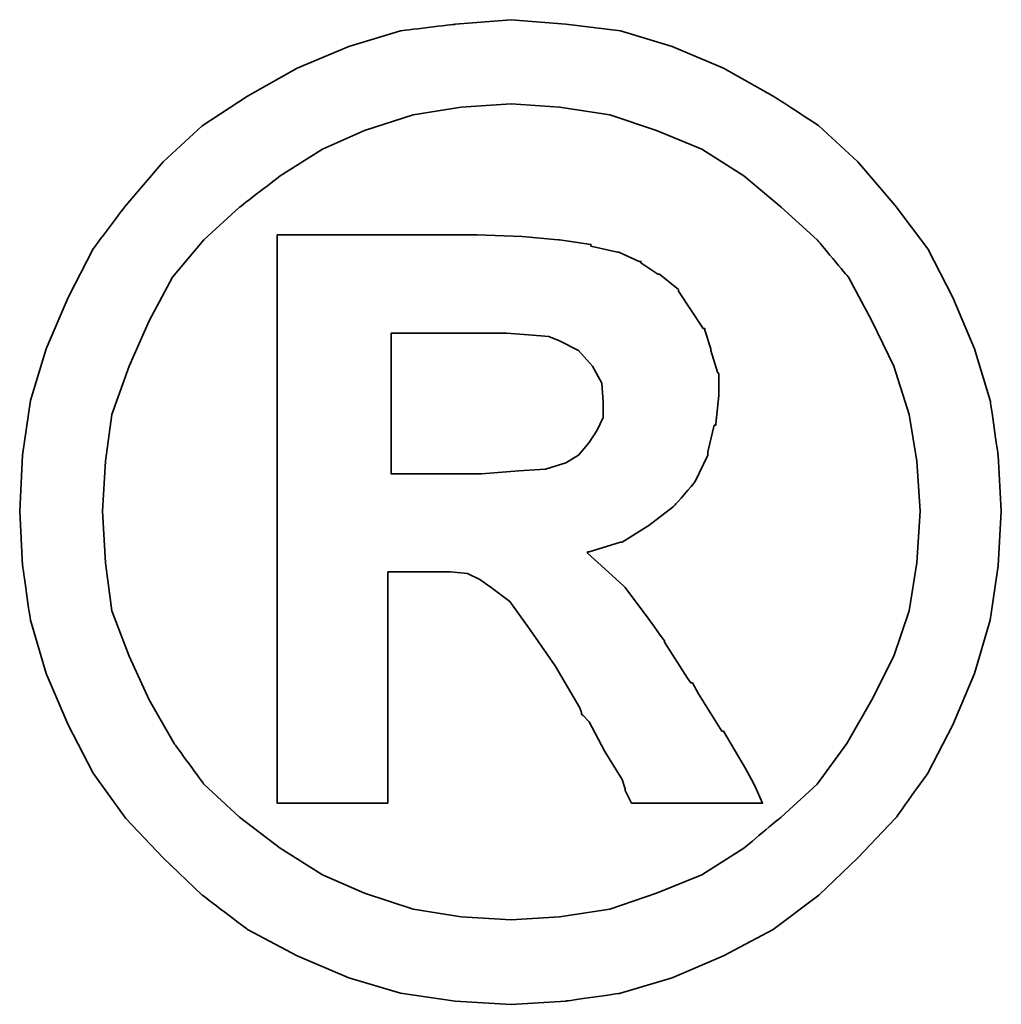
# Model space of a CAD drawing. Header units: millimetres. Extents: x 2891 to 6329, y -1599 to 860.
# Tile 615 of 620: x 5512.25 to 5513.93, y 103.03 to 104.71. Entities that reach past the tile are written whole.
import ezdxf

# ---------------------------------------------------------------- set-up
doc = ezdxf.new("R2010")
doc.units = ezdxf.units.MM
doc.layers.add('DIM', color=4, linetype='CONTINUOUS')
doc.layers.add('layer 1', color=7, linetype='CONTINUOUS')

# ---------------------------------------------------------------- blocks, each defined once
blk = doc.blocks.new('TBI MOTION logo(完整正式版)')
at = {"layer": 'layer 1', "color": 22, "lineweight": 35}
for points, knots in [([(81.20634, 4.98624), (81.20634, 4.98624), (81.18649, 5.32862), (81.18649, 5.32862), (81.18649, 5.32862), (81.18649, 5.32862), (81.13886, 5.66206), (81.13886, 5.66206), (81.13886, 5.66206), (81.13886, 5.66206), (81.04359, 5.97764), (81.04359, 5.97764), (81.04359, 5.97764), (81.04359, 5.97764), (80.91061, 6.29124), (80.91061, 6.29124), (80.91061, 6.29124), (80.91061, 6.29124), (80.75778, 6.58697), (80.75778, 6.58697), (80.75778, 6.58697), (80.75778, 6.58697), (80.5593, 6.85294), (80.5593, 6.85294), (80.5593, 6.85294), (80.5593, 6.85294), (80.33105, 7.1189), (80.33105, 7.1189), (80.33105, 7.1189), (80.33105, 7.1189), (80.09287, 7.33921), (80.09287, 7.33921), (80.09287, 7.33921), (80.09287, 7.33921), (79.815, 7.51982), (79.815, 7.51982), (79.815, 7.51982), (79.815, 7.51982), (79.51133, 7.69051), (79.51133, 7.69051), (79.51133, 7.69051), (79.51133, 7.69051), (79.19773, 7.8235), (79.19773, 7.8235), (79.19773, 7.8235), (79.19773, 7.8235), (78.88215, 7.91877), (78.88215, 7.91877), (78.88215, 7.91877), (78.88215, 7.91877), (78.54871, 7.95846), (78.54871, 7.95846), (78.54871, 7.95846), (78.54871, 7.95846), (78.21526, 7.98625), (78.21526, 7.98625), (78.21526, 7.98625), (78.21526, 7.98625), (77.87388, 7.95846), (77.87388, 7.95846), (77.87388, 7.95846), (77.87388, 7.95846), (77.54044, 7.91877), (77.54044, 7.91877), (77.54044, 7.91877), (77.54044, 7.91877), (77.22485, 7.8235), (77.22485, 7.8235), (77.22485, 7.8235), (77.22485, 7.8235), (76.91027, 7.69051), (76.91027, 7.69051), (76.91027, 7.69051), (76.91027, 7.69051), (76.6056, 7.51982), (76.6056, 7.51982), (76.6056, 7.51982), (76.6056, 7.51982), (76.32972, 7.33921), (76.32972, 7.33921), (76.32972, 7.33921), (76.32972, 7.33921), (76.09154, 7.1189), (76.09154, 7.1189), (76.09154, 7.1189), (76.09154, 7.1189), (75.86329, 6.85294), (75.86329, 6.85294), (75.86329, 6.85294), (75.86329, 6.85294), (75.66382, 6.58697), (75.66382, 6.58697), (75.66382, 6.58697), (75.66382, 6.58697), (75.51099, 6.29124), (75.51099, 6.29124), (75.51099, 6.29124), (75.51099, 6.29124), (75.37702, 5.97764), (75.37702, 5.97764), (75.37702, 5.97764), (75.37702, 5.97764), (75.28175, 5.66206), (75.28175, 5.66206), (75.28175, 5.66206), (75.28175, 5.66206), (75.23411, 5.32862), (75.23411, 5.32862), (75.23411, 5.32862), (75.23411, 5.32862), (75.21625, 4.98624), (75.21625, 4.98624), (75.21625, 4.98624), (75.21625, 4.98624), (75.23411, 4.6528), (75.23411, 4.6528), (75.23411, 4.6528), (75.23411, 4.6528), (75.28175, 4.32035), (75.28175, 4.32035), (75.28175, 4.32035), (75.28175, 4.32035), (75.37702, 3.99583), (75.37702, 3.99583), (75.37702, 3.99583), (75.37702, 3.99583), (75.51099, 3.68224), (75.51099, 3.68224), (75.51099, 3.68224), (75.51099, 3.68224), (75.66382, 3.38749), (75.66382, 3.38749), (75.66382, 3.38749), (75.66382, 3.38749), (75.86329, 3.10963), (75.86329, 3.10963), (75.86329, 3.10963), (75.86329, 3.10963), (76.09154, 2.87145), (76.09154, 2.87145), (76.09154, 2.87145), (76.09154, 2.87145), (76.32972, 2.6432), (76.32972, 2.6432), (76.32972, 2.6432), (76.32972, 2.6432), (76.6056, 2.43381), (76.6056, 2.43381), (76.6056, 2.43381), (76.6056, 2.43381), (76.91027, 2.27205), (76.91027, 2.27205), (76.91027, 2.27205), (76.91027, 2.27205), (77.22485, 2.13906), (77.22485, 2.13906), (77.22485, 2.13906), (77.22485, 2.13906), (77.54044, 2.0438), (77.54044, 2.0438), (77.54044, 2.0438), (77.54044, 2.0438), (77.87388, 1.99616), (77.87388, 1.99616), (77.87388, 1.99616), (77.87388, 1.99616), (78.21526, 1.97631), (78.21526, 1.97631), (78.21526, 1.97631), (78.21526, 1.97631), (78.54871, 1.99616), (78.54871, 1.99616), (78.54871, 1.99616), (78.54871, 1.99616), (78.88215, 2.0438), (78.88215, 2.0438), (78.88215, 2.0438), (78.88215, 2.0438), (79.19773, 2.13906), (79.19773, 2.13906), (79.19773, 2.13906), (79.19773, 2.13906), (79.51133, 2.27205), (79.51133, 2.27205), (79.51133, 2.27205), (79.51133, 2.27205), (79.815, 2.43381), (79.815, 2.43381), (79.815, 2.43381), (79.815, 2.43381), (80.09287, 2.6432), (80.09287, 2.6432), (80.09287, 2.6432), (80.09287, 2.6432), (80.33105, 2.87145), (80.33105, 2.87145), (80.33105, 2.87145), (80.33105, 2.87145), (80.5593, 3.10963), (80.5593, 3.10963), (80.5593, 3.10963), (80.5593, 3.10963), (80.75778, 3.38749), (80.75778, 3.38749), (80.75778, 3.38749), (80.75778, 3.38749), (80.91061, 3.68224), (80.91061, 3.68224), (80.91061, 3.68224), (80.91061, 3.68224), (81.04359, 3.99583), (81.04359, 3.99583), (81.04359, 3.99583), (81.04359, 3.99583), (81.13886, 4.32035), (81.13886, 4.32035), (81.13886, 4.32035), (81.13886, 4.32035), (81.18649, 4.6528), (81.18649, 4.6528), (81.18649, 4.6528), (81.18649, 4.6528), (81.20634, 4.98624), (81.20634, 4.98624)], [0, 0, 0, 0, 0.0178571, 0.0178571, 0.0178571, 0.0178572, 0.0357143, 0.0357143, 0.0357143, 0.0357143, 0.0535714, 0.0535714, 0.0535714, 0.0535714, 0.0714286, 0.0714286, 0.0714286, 0.0714286, 0.0892857, 0.0892857, 0.0892857, 0.0892857, 0.1071429, 0.1071429, 0.1071429, 0.1071429, 0.125, 0.125, 0.125, 0.125, 0.1428571, 0.1428571, 0.1428571, 0.1428572, 0.1607143, 0.1607143, 0.1607143, 0.1607143, 0.1785714, 0.1785714, 0.1785714, 0.1785714, 0.1964286, 0.1964286, 0.1964286, 0.1964286, 0.2142857, 0.2142857, 0.2142857, 0.2142857, 0.2321429, 0.2321429, 0.2321429, 0.2321429, 0.25, 0.25, 0.25, 0.25, 0.2678571, 0.2678571, 0.2678571, 0.2678572, 0.2857143, 0.2857143, 0.2857143, 0.2857143, 0.3035714, 0.3035714, 0.3035714, 0.3035714, 0.3214286, 0.3214286, 0.3214286, 0.3214286, 0.3392857, 0.3392857, 0.3392857, 0.3392857, 0.3571429, 0.3571429, 0.3571429, 0.3571429, 0.375, 0.375, 0.375, 0.375, 0.3928571, 0.3928571, 0.3928571, 0.3928572, 0.4107143, 0.4107143, 0.4107143, 0.4107143, 0.4285714, 0.4285714, 0.4285714, 0.4285714, 0.4464286, 0.4464286, 0.4464286, 0.4464286, 0.4642857, 0.4642857, 0.4642857, 0.4642857, 0.4821429, 0.4821429, 0.4821429, 0.4821429, 0.5, 0.5, 0.5, 0.5, 0.5178571, 0.5178571, 0.5178571, 0.5178572, 0.5357143, 0.5357143, 0.5357143, 0.5357143, 0.5535714, 0.5535714, 0.5535714, 0.5535714, 0.5714286, 0.5714286, 0.5714286, 0.5714286, 0.5892857, 0.5892857, 0.5892857, 0.5892857, 0.6071429, 0.6071429, 0.6071429, 0.6071429, 0.625, 0.625, 0.625, 0.625, 0.6428571, 0.6428571, 0.6428571, 0.6428572, 0.6607143, 0.6607143, 0.6607143, 0.6607143, 0.6785714, 0.6785714, 0.6785714, 0.6785714, 0.6964286, 0.6964286, 0.6964286, 0.6964286, 0.7142857, 0.7142857, 0.7142857, 0.7142857, 0.7321429, 0.7321429, 0.7321429, 0.7321429, 0.75, 0.75, 0.75, 0.75, 0.7678571, 0.7678571, 0.7678571, 0.7678572, 0.7857143, 0.7857143, 0.7857143, 0.7857143, 0.8035714, 0.8035714, 0.8035714, 0.8035714, 0.8214286, 0.8214286, 0.8214286, 0.8214286, 0.8392857, 0.8392857, 0.8392857, 0.8392857, 0.8571429, 0.8571429, 0.8571429, 0.8571429, 0.875, 0.875, 0.875, 0.875, 0.8928571, 0.8928571, 0.8928571, 0.8928572, 0.9107143, 0.9107143, 0.9107143, 0.9107143, 0.9285714, 0.9285714, 0.9285714, 0.9285714, 0.9464286, 0.9464286, 0.9464286, 0.9464286, 0.9642857, 0.9642857, 0.9642857, 0.9642857, 0.9821429, 0.9821429, 0.9821429, 0.9821429, 1, 1, 1, 1]), ([(80.71014, 4.98624), (80.71014, 4.98624), (80.69129, 5.29091), (80.69129, 5.29091), (80.69129, 5.29091), (80.69129, 5.29091), (80.64464, 5.57672), (80.64464, 5.57672), (80.64464, 5.57672), (80.64464, 5.57672), (80.54937, 5.87245), (80.54937, 5.87245), (80.54937, 5.87245), (80.54937, 5.87245), (80.41639, 6.14833), (80.41639, 6.14833), (80.41639, 6.14833), (80.41639, 6.14833), (80.27349, 6.41429), (80.27349, 6.41429), (80.27349, 6.41429), (80.27349, 6.41429), (80.08295, 6.64255), (80.08295, 6.64255), (80.08295, 6.64255), (80.08295, 6.64255), (79.86264, 6.84301), (79.86264, 6.84301), (79.86264, 6.84301), (79.86264, 6.84301), (79.63439, 7.03355), (79.63439, 7.03355), (79.63439, 7.03355), (79.63439, 7.03355), (79.37835, 7.1963), (79.37835, 7.1963), (79.37835, 7.1963), (79.37835, 7.1963), (79.10246, 7.30944), (79.10246, 7.30944), (79.10246, 7.30944), (79.10246, 7.30944), (78.81665, 7.40471), (78.81665, 7.40471), (78.81665, 7.40471), (78.81665, 7.40471), (78.511, 7.45234), (78.511, 7.45234), (78.511, 7.45234), (78.511, 7.45234), (78.21526, 7.47219), (78.21526, 7.47219), (78.21526, 7.47219), (78.21526, 7.47219), (77.9106, 7.45234), (77.9106, 7.45234), (77.9106, 7.45234), (77.9106, 7.45234), (77.61685, 7.40471), (77.61685, 7.40471), (77.61685, 7.40471), (77.61685, 7.40471), (77.32012, 7.30944), (77.32012, 7.30944), (77.32012, 7.30944), (77.32012, 7.30944), (77.06309, 7.1963), (77.06309, 7.1963), (77.06309, 7.1963), (77.06309, 7.1963), (76.80606, 7.03355), (76.80606, 7.03355), (76.80606, 7.03355), (76.80606, 7.03355), (76.55797, 6.84301), (76.55797, 6.84301), (76.55797, 6.84301), (76.55797, 6.84301), (76.34063, 6.64255), (76.34063, 6.64255), (76.34063, 6.64255), (76.34063, 6.64255), (76.1491, 6.41429), (76.1491, 6.41429), (76.1491, 6.41429), (76.1491, 6.41429), (76.0062, 6.14833), (76.0062, 6.14833), (76.0062, 6.14833), (76.0062, 6.14833), (75.88314, 5.87245), (75.88314, 5.87245), (75.88314, 5.87245), (75.88314, 5.87245), (75.77794, 5.57672), (75.77794, 5.57672), (75.77794, 5.57672), (75.77794, 5.57672), (75.73924, 5.29091), (75.73924, 5.29091), (75.73924, 5.29091), (75.73924, 5.29091), (75.72039, 4.98624), (75.72039, 4.98624), (75.72039, 4.98624), (75.72039, 4.98624), (75.73924, 4.67165), (75.73924, 4.67165), (75.73924, 4.67165), (75.73924, 4.67165), (75.77794, 4.37791), (75.77794, 4.37791), (75.77794, 4.37791), (75.77794, 4.37791), (75.88314, 4.10102), (75.88314, 4.10102), (75.88314, 4.10102), (75.88314, 4.10102), (76.0062, 3.83407), (76.0062, 3.83407), (76.0062, 3.83407), (76.0062, 3.83407), (76.15902, 3.56811), (76.15902, 3.56811), (76.15902, 3.56811), (76.15902, 3.56811), (76.34063, 3.32001), (76.34063, 3.32001), (76.34063, 3.32001), (76.34063, 3.32001), (76.55797, 3.11955), (76.55797, 3.11955), (76.55797, 3.11955), (76.55797, 3.11955), (76.80606, 2.92901), (76.80606, 2.92901), (76.80606, 2.92901), (76.80606, 2.92901), (77.06309, 2.76725), (77.06309, 2.76725), (77.06309, 2.76725), (77.06309, 2.76725), (77.32012, 2.65412), (77.32012, 2.65412), (77.32012, 2.65412), (77.32012, 2.65412), (77.61685, 2.55786), (77.61685, 2.55786), (77.61685, 2.55786), (77.61685, 2.55786), (77.9106, 2.51022), (77.9106, 2.51022), (77.9106, 2.51022), (77.9106, 2.51022), (78.21526, 2.49137), (78.21526, 2.49137), (78.21526, 2.49137), (78.21526, 2.49137), (78.511, 2.51022), (78.511, 2.51022), (78.511, 2.51022), (78.511, 2.51022), (78.81665, 2.55786), (78.81665, 2.55786), (78.81665, 2.55786), (78.81665, 2.55786), (79.10246, 2.65412), (79.10246, 2.65412), (79.10246, 2.65412), (79.10246, 2.65412), (79.37835, 2.76725), (79.37835, 2.76725), (79.37835, 2.76725), (79.37835, 2.76725), (79.63439, 2.92901), (79.63439, 2.92901), (79.63439, 2.92901), (79.63439, 2.92901), (79.86264, 3.11955), (79.86264, 3.11955), (79.86264, 3.11955), (79.86264, 3.11955), (80.08295, 3.32001), (80.08295, 3.32001), (80.08295, 3.32001), (80.08295, 3.32001), (80.26356, 3.56811), (80.26356, 3.56811), (80.26356, 3.56811), (80.26356, 3.56811), (80.41639, 3.83407), (80.41639, 3.83407), (80.41639, 3.83407), (80.41639, 3.83407), (80.54937, 4.10102), (80.54937, 4.10102), (80.54937, 4.10102), (80.54937, 4.10102), (80.64464, 4.37791), (80.64464, 4.37791), (80.64464, 4.37791), (80.64464, 4.37791), (80.69129, 4.67165), (80.69129, 4.67165), (80.69129, 4.67165), (80.69129, 4.67165), (80.71014, 4.98624), (80.71014, 4.98624)], [0, 0, 0, 0, 0.0192308, 0.0192308, 0.0192308, 0.0192308, 0.0384615, 0.0384615, 0.0384615, 0.0384615, 0.0576923, 0.0576923, 0.0576923, 0.0576923, 0.0769231, 0.0769231, 0.0769231, 0.0769231, 0.0961538, 0.0961538, 0.0961538, 0.0961539, 0.1153846, 0.1153846, 0.1153846, 0.1153846, 0.1346154, 0.1346154, 0.1346154, 0.1346154, 0.1538462, 0.1538462, 0.1538462, 0.1538462, 0.1730769, 0.1730769, 0.1730769, 0.1730769, 0.1923077, 0.1923077, 0.1923077, 0.1923077, 0.2115385, 0.2115385, 0.2115385, 0.2115385, 0.2307692, 0.2307692, 0.2307692, 0.2307692, 0.25, 0.25, 0.25, 0.25, 0.2692308, 0.2692308, 0.2692308, 0.2692308, 0.2884615, 0.2884615, 0.2884615, 0.2884615, 0.3076923, 0.3076923, 0.3076923, 0.3076923, 0.3269231, 0.3269231, 0.3269231, 0.3269231, 0.3461538, 0.3461538, 0.3461538, 0.3461539, 0.3653846, 0.3653846, 0.3653846, 0.3653846, 0.3846154, 0.3846154, 0.3846154, 0.3846154, 0.4038462, 0.4038462, 0.4038462, 0.4038462, 0.4230769, 0.4230769, 0.4230769, 0.4230769, 0.4423077, 0.4423077, 0.4423077, 0.4423077, 0.4615385, 0.4615385, 0.4615385, 0.4615385, 0.4807692, 0.4807692, 0.4807692, 0.4807692, 0.5, 0.5, 0.5, 0.5, 0.5192308, 0.5192308, 0.5192308, 0.5192308, 0.5384615, 0.5384615, 0.5384615, 0.5384615, 0.5576923, 0.5576923, 0.5576923, 0.5576923, 0.5769231, 0.5769231, 0.5769231, 0.5769231, 0.5961538, 0.5961538, 0.5961538, 0.5961539, 0.6153846, 0.6153846, 0.6153846, 0.6153846, 0.6346154, 0.6346154, 0.6346154, 0.6346154, 0.6538462, 0.6538462, 0.6538462, 0.6538462, 0.6730769, 0.6730769, 0.6730769, 0.6730769, 0.6923077, 0.6923077, 0.6923077, 0.6923077, 0.7115385, 0.7115385, 0.7115385, 0.7115385, 0.7307692, 0.7307692, 0.7307692, 0.7307692, 0.75, 0.75, 0.75, 0.75, 0.7692308, 0.7692308, 0.7692308, 0.7692308, 0.7884615, 0.7884615, 0.7884615, 0.7884615, 0.8076923, 0.8076923, 0.8076923, 0.8076923, 0.8269231, 0.8269231, 0.8269231, 0.8269231, 0.8461538, 0.8461538, 0.8461538, 0.8461539, 0.8653846, 0.8653846, 0.8653846, 0.8653846, 0.8846154, 0.8846154, 0.8846154, 0.8846154, 0.9038462, 0.9038462, 0.9038462, 0.9038462, 0.9230769, 0.9230769, 0.9230769, 0.9230769, 0.9423077, 0.9423077, 0.9423077, 0.9423077, 0.9615385, 0.9615385, 0.9615385, 0.9615385, 0.9807692, 0.9807692, 0.9807692, 0.9807692, 1, 1, 1, 1]), ([(76.78721, 3.2823), (76.78721, 3.2823), (76.78721, 3.32001), (76.78721, 3.32001), (76.78721, 3.32001), (76.78721, 3.32001), (76.78721, 3.42422), (76.78721, 3.42422), (76.78721, 3.42422), (76.78721, 3.42422), (76.78721, 3.59689), (76.78721, 3.59689), (76.78721, 3.59689), (76.78721, 3.59689), (76.78721, 3.80529), (76.78721, 3.80529), (76.78721, 3.80529), (76.78721, 3.80529), (76.78721, 4.0524), (76.78721, 4.0524), (76.78721, 4.0524), (76.78721, 4.0524), (76.78721, 4.32035), (76.78721, 4.32035), (76.78721, 4.32035), (76.78721, 4.32035), (76.78721, 4.92868), (76.78721, 4.92868), (76.78721, 4.92868), (76.78721, 4.92868), (76.78721, 5.53801), (76.78721, 5.53801), (76.78721, 5.53801), (76.78721, 5.53801), (76.78721, 5.82482), (76.78721, 5.82482), (76.78721, 5.82482), (76.78721, 5.82482), (76.78721, 6.07291), (76.78721, 6.07291), (76.78721, 6.07291), (76.78721, 6.07291), (76.78721, 6.30017), (76.78721, 6.30017), (76.78721, 6.30017), (76.78721, 6.30017), (76.78721, 6.45399), (76.78721, 6.45399), (76.78721, 6.45399), (76.78721, 6.45399), (76.78721, 6.5572), (76.78721, 6.5572), (76.78721, 6.5572), (76.78721, 6.5572), (76.78721, 6.59689), (76.78721, 6.59689), (76.78721, 6.59689), (76.78721, 6.59689), (76.78721, 6.67232), (76.78721, 6.67232), (76.78721, 6.67232), (76.78721, 6.67232), (76.8537, 6.67232), (76.8537, 6.67232), (76.8537, 6.67232), (76.8537, 6.67232), (76.87355, 6.67232), (76.87355, 6.67232), (76.87355, 6.67232), (76.87355, 6.67232), (76.91027, 6.67232), (76.91027, 6.67232), (76.91027, 6.67232), (76.91027, 6.67232), (77.04424, 6.67232), (77.04424, 6.67232), (77.04424, 6.67232), (77.04424, 6.67232), (77.22485, 6.67232), (77.22485, 6.67232), (77.22485, 6.67232), (77.22485, 6.67232), (77.43524, 6.67232), (77.43524, 6.67232), (77.43524, 6.67232), (77.43524, 6.67232), (77.65357, 6.67232), (77.65357, 6.67232), (77.65357, 6.67232), (77.65357, 6.67232), (77.82625, 6.67232), (77.82625, 6.67232), (77.82625, 6.67232), (77.82625, 6.67232), (77.94037, 6.67232), (77.94037, 6.67232), (77.94037, 6.67232), (77.94037, 6.67232), (77.97709, 6.67232), (77.97709, 6.67232), (77.97709, 6.67232), (77.97709, 6.67232), (77.99694, 6.67232), (77.99694, 6.67232), (77.99694, 6.67232), (77.99694, 6.67232), (78.00686, 6.67232), (78.00686, 6.67232), (78.00686, 6.67232), (78.00686, 6.67232), (78.28275, 6.6624), (78.28275, 6.6624), (78.28275, 6.6624), (78.28275, 6.6624), (78.50107, 6.64255), (78.50107, 6.64255), (78.50107, 6.64255), (78.50107, 6.64255), (78.511, 6.64255), (78.511, 6.64255), (78.511, 6.64255), (78.511, 6.64255), (78.70154, 6.61476), (78.70154, 6.61476), (78.70154, 6.61476), (78.70154, 6.61476), (78.70154, 6.60483), (78.70154, 6.60483), (78.70154, 6.60483), (78.70154, 6.60483), (78.86429, 6.56713), (78.86429, 6.56713), (78.86429, 6.56713), (78.86429, 6.56713), (78.87223, 6.56713), (78.87223, 6.56713), (78.87223, 6.56713), (78.87223, 6.56713), (78.99727, 6.51056), (78.99727, 6.51056), (78.99727, 6.51056), (78.99727, 6.51056), (79.00719, 6.51056), (79.00719, 6.51056), (79.00719, 6.51056), (79.00719, 6.51056), (79.00719, 6.50162), (79.00719, 6.50162), (79.00719, 6.50162), (79.00719, 6.50162), (79.1104, 6.43415), (79.1104, 6.43415), (79.1104, 6.43415), (79.1104, 6.43415), (79.12132, 6.43415), (79.12132, 6.43415), (79.12132, 6.43415), (79.12132, 6.43415), (79.22552, 6.34781), (79.22552, 6.34781), (79.22552, 6.34781), (79.22552, 6.34781), (79.23544, 6.33888), (79.23544, 6.33888), (79.23544, 6.33888), (79.23544, 6.33888), (79.23544, 6.32895), (79.23544, 6.32895), (79.23544, 6.32895), (79.23544, 6.32895), (79.31087, 6.21483), (79.31087, 6.21483), (79.31087, 6.21483), (79.31087, 6.21483), (79.38629, 6.1007), (79.38629, 6.1007), (79.38629, 6.1007), (79.38629, 6.1007), (79.3972, 6.1007), (79.3972, 6.1007), (79.3972, 6.1007), (79.3972, 6.1007), (79.3972, 6.09078), (79.3972, 6.09078), (79.3972, 6.09078), (79.3972, 6.09078), (79.43392, 5.97764), (79.43392, 5.97764), (79.43392, 5.97764), (79.43392, 5.97764), (79.43392, 5.96772), (79.43392, 5.96772), (79.43392, 5.96772), (79.43392, 5.96772), (79.47362, 5.83474), (79.47362, 5.83474), (79.47362, 5.83474), (79.47362, 5.83474), (79.48156, 5.82482), (79.48156, 5.82482), (79.48156, 5.82482), (79.48156, 5.82482), (79.48156, 5.69977), (79.48156, 5.69977), (79.48156, 5.69977), (79.48156, 5.69977), (79.48156, 5.69183), (79.48156, 5.69183), (79.48156, 5.69183), (79.48156, 5.69183), (79.4637, 5.51915), (79.4637, 5.51915), (79.4637, 5.51915), (79.4637, 5.51915), (79.4637, 5.51122), (79.4637, 5.51122), (79.4637, 5.51122), (79.4637, 5.51122), (79.45377, 5.51122), (79.45377, 5.51122), (79.45377, 5.51122), (79.45377, 5.51122), (79.41507, 5.34847), (79.41507, 5.34847), (79.41507, 5.34847), (79.41507, 5.34847), (79.41507, 5.33854), (79.41507, 5.33854), (79.41507, 5.33854), (79.41507, 5.33854), (79.41507, 5.32862), (79.41507, 5.32862), (79.41507, 5.32862), (79.41507, 5.32862), (79.33865, 5.16785), (79.33865, 5.16785), (79.33865, 5.16785), (79.33865, 5.16785), (79.33071, 5.15693), (79.33071, 5.15693), (79.33071, 5.15693), (79.33071, 5.15693), (79.2156, 5.02495), (79.2156, 5.02495), (79.2156, 5.02495), (79.2156, 5.02495), (79.20567, 5.01502), (79.20567, 5.01502), (79.20567, 5.01502), (79.20567, 5.01502), (79.05483, 4.89991), (79.05483, 4.89991), (79.05483, 4.89991), (79.05483, 4.89991), (79.04491, 4.89197), (79.04491, 4.89197), (79.04491, 4.89197), (79.04491, 4.89197), (78.89208, 4.7967), (78.89208, 4.7967), (78.89208, 4.7967), (78.89208, 4.7967), (78.88215, 4.7967), (78.88215, 4.7967), (78.88215, 4.7967), (78.88215, 4.7967), (78.69161, 4.73913), (78.69161, 4.73913), (78.69161, 4.73913), (78.69161, 4.73913), (78.68169, 4.73913), (78.68169, 4.73913), (78.68169, 4.73913), (78.68169, 4.73913), (78.68169, 4.72921), (78.68169, 4.72921), (78.68169, 4.72921), (78.68169, 4.72921), (78.78688, 4.63394), (78.78688, 4.63394), (78.78688, 4.63394), (78.78688, 4.63394), (78.902, 4.52875), (78.902, 4.52875), (78.902, 4.52875), (78.902, 4.52875), (78.91093, 4.52081), (78.91093, 4.52081), (78.91093, 4.52081), (78.91093, 4.52081), (79.02506, 4.36798), (79.02506, 4.36798), (79.02506, 4.36798), (79.02506, 4.36798), (79.1501, 4.1953), (79.1501, 4.1953), (79.1501, 4.1953), (79.1501, 4.1953), (79.1501, 4.18736), (79.1501, 4.18736), (79.1501, 4.18736), (79.1501, 4.18736), (79.29201, 3.96705), (79.29201, 3.96705), (79.29201, 3.96705), (79.29201, 3.96705), (79.31087, 3.93828), (79.31087, 3.93828), (79.31087, 3.93828), (79.31087, 3.93828), (79.32079, 3.93828), (79.32079, 3.93828), (79.32079, 3.93828), (79.32079, 3.93828), (79.3585, 3.87178), (79.3585, 3.87178), (79.3585, 3.87178), (79.3585, 3.87178), (79.50141, 3.64353), (79.50141, 3.64353), (79.50141, 3.64353), (79.50141, 3.64353), (79.51133, 3.64353), (79.51133, 3.64353), (79.51133, 3.64353), (79.51133, 3.64353), (79.64431, 3.41528), (79.64431, 3.41528), (79.64431, 3.41528), (79.64431, 3.41528), (79.68202, 3.3478), (79.68202, 3.3478), (79.68202, 3.3478), (79.68202, 3.3478), (79.70187, 3.31009), (79.70187, 3.31009), (79.70187, 3.31009), (79.70187, 3.31009), (79.7495, 3.2049), (79.7495, 3.2049), (79.7495, 3.2049), (79.7495, 3.2049), (79.64431, 3.2049), (79.64431, 3.2049), (79.64431, 3.2049), (79.64431, 3.2049), (79.62546, 3.2049), (79.62546, 3.2049), (79.62546, 3.2049), (79.62546, 3.2049), (79.53912, 3.2049), (79.53912, 3.2049), (79.53912, 3.2049), (79.53912, 3.2049), (79.31087, 3.2049), (79.31087, 3.2049), (79.31087, 3.2049), (79.31087, 3.2049), (79.08262, 3.2049), (79.08262, 3.2049), (79.08262, 3.2049), (79.08262, 3.2049), (79.00719, 3.2049), (79.00719, 3.2049), (79.00719, 3.2049), (79.00719, 3.2049), (78.98735, 3.2049), (78.98735, 3.2049), (78.98735, 3.2049), (78.98735, 3.2049), (78.94964, 3.2049), (78.94964, 3.2049), (78.94964, 3.2049), (78.94964, 3.2049), (78.92979, 3.24459), (78.92979, 3.24459), (78.92979, 3.24459), (78.92979, 3.24459), (78.91093, 3.2823), (78.91093, 3.2823), (78.91093, 3.2823), (78.91093, 3.2823), (78.91093, 3.29223), (78.91093, 3.29223), (78.91093, 3.29223), (78.91093, 3.29223), (78.89208, 3.3478), (78.89208, 3.3478), (78.89208, 3.3478), (78.89208, 3.3478), (78.78688, 3.52048), (78.78688, 3.52048), (78.78688, 3.52048), (78.78688, 3.52048), (78.69161, 3.7001), (78.69161, 3.7001), (78.69161, 3.7001), (78.69161, 3.7001), (78.6539, 3.7388), (78.6539, 3.7388), (78.6539, 3.7388), (78.6539, 3.7388), (78.64398, 3.74873), (78.64398, 3.74873), (78.64398, 3.74873), (78.64398, 3.74873), (78.64398, 3.75766), (78.64398, 3.75766), (78.64398, 3.75766), (78.64398, 3.75766), (78.63405, 3.78644), (78.63405, 3.78644), (78.63405, 3.78644), (78.63405, 3.78644), (78.48321, 4.04347), (78.48321, 4.04347), (78.48321, 4.04347), (78.48321, 4.04347), (78.33038, 4.2618), (78.33038, 4.2618), (78.33038, 4.2618), (78.33038, 4.2618), (78.20732, 4.43447), (78.20732, 4.43447), (78.20732, 4.43447), (78.20732, 4.43447), (78.09221, 4.52081), (78.09221, 4.52081), (78.09221, 4.52081), (78.09221, 4.52081), (78.02472, 4.56845), (78.02472, 4.56845), (78.02472, 4.56845), (78.02472, 4.56845), (77.9493, 4.60616), (77.9493, 4.60616), (77.9493, 4.60616), (77.9493, 4.60616), (77.8451, 4.61608), (77.8451, 4.61608), (77.8451, 4.61608), (77.8451, 4.61608), (77.71113, 4.61608), (77.71113, 4.61608), (77.71113, 4.61608), (77.71113, 4.61608), (77.69128, 4.61608), (77.69128, 4.61608), (77.69128, 4.61608), (77.69128, 4.61608), (77.67342, 4.61608), (77.67342, 4.61608), (77.67342, 4.61608), (77.67342, 4.61608), (77.5583, 4.61608), (77.5583, 4.61608), (77.5583, 4.61608), (77.5583, 4.61608), (77.46303, 4.61608), (77.46303, 4.61608), (77.46303, 4.61608), (77.46303, 4.61608), (77.46303, 4.54761), (77.46303, 4.54761), (77.46303, 4.54761), (77.46303, 4.54761), (77.46303, 4.47318), (77.46303, 4.47318), (77.46303, 4.47318), (77.46303, 4.47318), (77.46303, 4.24294), (77.46303, 4.24294), (77.46303, 4.24294), (77.46303, 4.24294), (77.46303, 3.99583), (77.46303, 3.99583), (77.46303, 3.99583), (77.46303, 3.99583), (77.46303, 3.72888), (77.46303, 3.72888), (77.46303, 3.72888), (77.46303, 3.72888), (77.46303, 3.51055), (77.46303, 3.51055), (77.46303, 3.51055), (77.46303, 3.51055), (77.46303, 3.42422), (77.46303, 3.42422), (77.46303, 3.42422), (77.46303, 3.42422), (77.46303, 3.35773), (77.46303, 3.35773), (77.46303, 3.35773), (77.46303, 3.35773), (77.46303, 3.30017), (77.46303, 3.30017), (77.46303, 3.30017), (77.46303, 3.30017), (77.46303, 3.2823), (77.46303, 3.2823), (77.46303, 3.2823), (77.46303, 3.2823), (77.46303, 3.2049), (77.46303, 3.2049), (77.46303, 3.2049), (77.46303, 3.2049), (77.39753, 3.2049), (77.39753, 3.2049), (77.39753, 3.2049), (77.39753, 3.2049), (77.37768, 3.2049), (77.37768, 3.2049), (77.37768, 3.2049), (77.37768, 3.2049), (77.32012, 3.2049), (77.32012, 3.2049), (77.32012, 3.2049), (77.32012, 3.2049), (77.12165, 3.2049), (77.12165, 3.2049), (77.12165, 3.2049), (77.12165, 3.2049), (76.94897, 3.2049), (76.94897, 3.2049), (76.94897, 3.2049), (76.94897, 3.2049), (76.8924, 3.2049), (76.8924, 3.2049), (76.8924, 3.2049), (76.8924, 3.2049), (76.8537, 3.2049), (76.8537, 3.2049), (76.8537, 3.2049), (76.8537, 3.2049), (76.78721, 3.2049), (76.78721, 3.2049), (76.78721, 3.2049), (76.78721, 3.2049), (76.78721, 3.2823), (76.78721, 3.2823)], [0, 0, 0, 0, 0.0074074, 0.0074074, 0.0074074, 0.0074074, 0.0148148, 0.0148148, 0.0148148, 0.0148148, 0.0222222, 0.0222222, 0.0222222, 0.0222222, 0.0296296, 0.0296296, 0.0296296, 0.0296296, 0.037037, 0.037037, 0.037037, 0.037037, 0.0444444, 0.0444444, 0.0444444, 0.0444445, 0.0518519, 0.0518519, 0.0518519, 0.0518519, 0.0592593, 0.0592593, 0.0592593, 0.0592593, 0.0666667, 0.0666667, 0.0666667, 0.0666667, 0.0740741, 0.0740741, 0.0740741, 0.0740741, 0.0814815, 0.0814815, 0.0814815, 0.0814815, 0.0888889, 0.0888889, 0.0888889, 0.0888889, 0.0962963, 0.0962963, 0.0962963, 0.0962963, 0.1037037, 0.1037037, 0.1037037, 0.1037037, 0.1111111, 0.1111111, 0.1111111, 0.1111111, 0.1185185, 0.1185185, 0.1185185, 0.1185185, 0.1259259, 0.1259259, 0.1259259, 0.1259259, 0.1333333, 0.1333333, 0.1333333, 0.1333333, 0.1407407, 0.1407407, 0.1407407, 0.1407408, 0.1481481, 0.1481481, 0.1481481, 0.1481482, 0.1555556, 0.1555556, 0.1555556, 0.1555556, 0.162963, 0.162963, 0.162963, 0.162963, 0.1703704, 0.1703704, 0.1703704, 0.1703704, 0.1777778, 0.1777778, 0.1777778, 0.1777778, 0.1851852, 0.1851852, 0.1851852, 0.1851852, 0.1925926, 0.1925926, 0.1925926, 0.1925926, 0.2, 0.2, 0.2, 0.2, 0.2074074, 0.2074074, 0.2074074, 0.2074074, 0.2148148, 0.2148148, 0.2148148, 0.2148148, 0.2222222, 0.2222222, 0.2222222, 0.2222222, 0.2296296, 0.2296296, 0.2296296, 0.2296296, 0.237037, 0.237037, 0.237037, 0.237037, 0.2444444, 0.2444444, 0.2444444, 0.2444445, 0.2518519, 0.2518519, 0.2518519, 0.2518519, 0.2592593, 0.2592593, 0.2592593, 0.2592593, 0.2666667, 0.2666667, 0.2666667, 0.2666667, 0.2740741, 0.2740741, 0.2740741, 0.2740741, 0.2814815, 0.2814815, 0.2814815, 0.2814815, 0.2888889, 0.2888889, 0.2888889, 0.2888889, 0.2962963, 0.2962963, 0.2962963, 0.2962963, 0.3037037, 0.3037037, 0.3037037, 0.3037037, 0.3111111, 0.3111111, 0.3111111, 0.3111111, 0.3185185, 0.3185185, 0.3185185, 0.3185185, 0.3259259, 0.3259259, 0.3259259, 0.3259259, 0.3333333, 0.3333333, 0.3333333, 0.3333333, 0.3407407, 0.3407407, 0.3407407, 0.3407408, 0.3481481, 0.3481481, 0.3481481, 0.3481482, 0.3555556, 0.3555556, 0.3555556, 0.3555556, 0.362963, 0.362963, 0.362963, 0.362963, 0.3703704, 0.3703704, 0.3703704, 0.3703704, 0.3777778, 0.3777778, 0.3777778, 0.3777778, 0.3851852, 0.3851852, 0.3851852, 0.3851852, 0.3925926, 0.3925926, 0.3925926, 0.3925926, 0.4, 0.4, 0.4, 0.4, 0.4074074, 0.4074074, 0.4074074, 0.4074074, 0.4148148, 0.4148148, 0.4148148, 0.4148148, 0.4222222, 0.4222222, 0.4222222, 0.4222222, 0.4296296, 0.4296296, 0.4296296, 0.4296296, 0.437037, 0.437037, 0.437037, 0.437037, 0.4444444, 0.4444444, 0.4444444, 0.4444445, 0.4518519, 0.4518519, 0.4518519, 0.4518519, 0.4592593, 0.4592593, 0.4592593, 0.4592593, 0.4666667, 0.4666667, 0.4666667, 0.4666667, 0.4740741, 0.4740741, 0.4740741, 0.4740741, 0.4814815, 0.4814815, 0.4814815, 0.4814815, 0.4888889, 0.4888889, 0.4888889, 0.4888889, 0.4962963, 0.4962963, 0.4962963, 0.4962963, 0.5037037, 0.5037037, 0.5037037, 0.5037037, 0.5111111, 0.5111111, 0.5111111, 0.5111111, 0.5185185, 0.5185185, 0.5185185, 0.5185185, 0.5259259, 0.5259259, 0.5259259, 0.5259259, 0.5333333, 0.5333333, 0.5333333, 0.5333333, 0.5407407, 0.5407407, 0.5407407, 0.5407408, 0.5481481, 0.5481481, 0.5481481, 0.5481482, 0.5555556, 0.5555556, 0.5555556, 0.5555556, 0.562963, 0.562963, 0.562963, 0.562963, 0.5703704, 0.5703704, 0.5703704, 0.5703704, 0.5777778, 0.5777778, 0.5777778, 0.5777778, 0.5851852, 0.5851852, 0.5851852, 0.5851852, 0.5925926, 0.5925926, 0.5925926, 0.5925926, 0.6, 0.6, 0.6, 0.6, 0.6074074, 0.6074074, 0.6074074, 0.6074074, 0.6148148, 0.6148148, 0.6148148, 0.6148148, 0.6222222, 0.6222222, 0.6222222, 0.6222222, 0.6296296, 0.6296296, 0.6296296, 0.6296296, 0.637037, 0.637037, 0.637037, 0.637037, 0.6444444, 0.6444444, 0.6444444, 0.6444445, 0.6518519, 0.6518519, 0.6518519, 0.6518519, 0.6592593, 0.6592593, 0.6592593, 0.6592593, 0.6666667, 0.6666667, 0.6666667, 0.6666667, 0.6740741, 0.6740741, 0.6740741, 0.6740741, 0.6814815, 0.6814815, 0.6814815, 0.6814815, 0.6888889, 0.6888889, 0.6888889, 0.6888889, 0.6962963, 0.6962963, 0.6962963, 0.6962963, 0.7037037, 0.7037037, 0.7037037, 0.7037037, 0.7111111, 0.7111111, 0.7111111, 0.7111111, 0.7185185, 0.7185185, 0.7185185, 0.7185185, 0.7259259, 0.7259259, 0.7259259, 0.7259259, 0.7333333, 0.7333333, 0.7333333, 0.7333333, 0.7407407, 0.7407407, 0.7407407, 0.7407408, 0.7481481, 0.7481481, 0.7481481, 0.7481482, 0.7555556, 0.7555556, 0.7555556, 0.7555556, 0.762963, 0.762963, 0.762963, 0.762963, 0.7703704, 0.7703704, 0.7703704, 0.7703704, 0.7777778, 0.7777778, 0.7777778, 0.7777778, 0.7851852, 0.7851852, 0.7851852, 0.7851852, 0.7925926, 0.7925926, 0.7925926, 0.7925926, 0.8, 0.8, 0.8, 0.8, 0.8074074, 0.8074074, 0.8074074, 0.8074074, 0.8148148, 0.8148148, 0.8148148, 0.8148148, 0.8222222, 0.8222222, 0.8222222, 0.8222222, 0.8296296, 0.8296296, 0.8296296, 0.8296296, 0.837037, 0.837037, 0.837037, 0.837037, 0.8444444, 0.8444444, 0.8444444, 0.8444445, 0.8518519, 0.8518519, 0.8518519, 0.8518519, 0.8592593, 0.8592593, 0.8592593, 0.8592593, 0.8666667, 0.8666667, 0.8666667, 0.8666667, 0.8740741, 0.8740741, 0.8740741, 0.8740741, 0.8814815, 0.8814815, 0.8814815, 0.8814815, 0.8888889, 0.8888889, 0.8888889, 0.8888889, 0.8962963, 0.8962963, 0.8962963, 0.8962963, 0.9037037, 0.9037037, 0.9037037, 0.9037037, 0.9111111, 0.9111111, 0.9111111, 0.9111111, 0.9185185, 0.9185185, 0.9185185, 0.9185185, 0.9259259, 0.9259259, 0.9259259, 0.9259259, 0.9333333, 0.9333333, 0.9333333, 0.9333333, 0.9407407, 0.9407407, 0.9407407, 0.9407408, 0.9481481, 0.9481481, 0.9481481, 0.9481482, 0.9555556, 0.9555556, 0.9555556, 0.9555556, 0.962963, 0.962963, 0.962963, 0.962963, 0.9703704, 0.9703704, 0.9703704, 0.9703704, 0.9777778, 0.9777778, 0.9777778, 0.9777778, 0.9851852, 0.9851852, 0.9851852, 0.9851852, 0.9925926, 0.9925926, 0.9925926, 0.9925926, 1, 1, 1, 1]), ([(77.48288, 6.07291), (77.48288, 6.07291), (77.48288, 5.99551), (77.48288, 5.99551), (77.48288, 5.99551), (77.48288, 5.99551), (77.48288, 5.82482), (77.48288, 5.82482), (77.48288, 5.82482), (77.48288, 5.82482), (77.48288, 5.63328), (77.48288, 5.63328), (77.48288, 5.63328), (77.48288, 5.63328), (77.48288, 5.46358), (77.48288, 5.46358), (77.48288, 5.46358), (77.48288, 5.46358), (77.48288, 5.29091), (77.48288, 5.29091), (77.48288, 5.29091), (77.48288, 5.29091), (77.48288, 5.21449), (77.48288, 5.21449), (77.48288, 5.21449), (77.48288, 5.21449), (77.50074, 5.21449), (77.50074, 5.21449), (77.50074, 5.21449), (77.50074, 5.21449), (77.71113, 5.21449), (77.71113, 5.21449), (77.71113, 5.21449), (77.71113, 5.21449), (77.94037, 5.21449), (77.94037, 5.21449), (77.94037, 5.21449), (77.94037, 5.21449), (78.01579, 5.21449), (78.01579, 5.21449), (78.01579, 5.21449), (78.01579, 5.21449), (78.03465, 5.21449), (78.03465, 5.21449), (78.03465, 5.21449), (78.03465, 5.21449), (78.2629, 5.23335), (78.2629, 5.23335), (78.2629, 5.23335), (78.2629, 5.23335), (78.42565, 5.24327), (78.42565, 5.24327), (78.42565, 5.24327), (78.42565, 5.24327), (78.54871, 5.28098), (78.54871, 5.28098), (78.54871, 5.28098), (78.54871, 5.28098), (78.62611, 5.32862), (78.62611, 5.32862), (78.62611, 5.32862), (78.62611, 5.32862), (78.69161, 5.40503), (78.69161, 5.40503), (78.69161, 5.40503), (78.69161, 5.40503), (78.73925, 5.48145), (78.73925, 5.48145), (78.73925, 5.48145), (78.73925, 5.48145), (78.77696, 5.55885), (78.77696, 5.55885), (78.77696, 5.55885), (78.77696, 5.55885), (78.77696, 5.65214), (78.77696, 5.65214), (78.77696, 5.65214), (78.77696, 5.65214), (78.76902, 5.76726), (78.76902, 5.76726), (78.76902, 5.76726), (78.76902, 5.76726), (78.71146, 5.87245), (78.71146, 5.87245), (78.71146, 5.87245), (78.71146, 5.87245), (78.62611, 5.96772), (78.62611, 5.96772), (78.62611, 5.96772), (78.62611, 5.96772), (78.511, 6.02528), (78.511, 6.02528), (78.511, 6.02528), (78.511, 6.02528), (78.44451, 6.05306), (78.44451, 6.05306), (78.44451, 6.05306), (78.44451, 6.05306), (78.32046, 6.06299), (78.32046, 6.06299), (78.32046, 6.06299), (78.32046, 6.06299), (78.18748, 6.07291), (78.18748, 6.07291), (78.18748, 6.07291), (78.18748, 6.07291), (77.99694, 6.07291), (77.99694, 6.07291), (77.99694, 6.07291), (77.99694, 6.07291), (77.97709, 6.07291), (77.97709, 6.07291), (77.97709, 6.07291), (77.97709, 6.07291), (77.90167, 6.07291), (77.90167, 6.07291), (77.90167, 6.07291), (77.90167, 6.07291), (77.69128, 6.07291), (77.69128, 6.07291), (77.69128, 6.07291), (77.69128, 6.07291), (77.50074, 6.07291), (77.50074, 6.07291), (77.50074, 6.07291), (77.50074, 6.07291), (77.48288, 6.07291), (77.48288, 6.07291)], [0, 0, 0, 0, 0.03125, 0.03125, 0.03125, 0.03125, 0.0625, 0.0625, 0.0625, 0.0625, 0.09375, 0.09375, 0.09375, 0.09375, 0.125, 0.125, 0.125, 0.125, 0.15625, 0.15625, 0.15625, 0.15625, 0.1875, 0.1875, 0.1875, 0.1875, 0.21875, 0.21875, 0.21875, 0.21875, 0.25, 0.25, 0.25, 0.25, 0.28125, 0.28125, 0.28125, 0.28125, 0.3125, 0.3125, 0.3125, 0.3125, 0.34375, 0.34375, 0.34375, 0.34375, 0.375, 0.375, 0.375, 0.375, 0.40625, 0.40625, 0.40625, 0.40625, 0.4375, 0.4375, 0.4375, 0.4375, 0.46875, 0.46875, 0.46875, 0.46875, 0.5, 0.5, 0.5, 0.5, 0.53125, 0.53125, 0.53125, 0.53125, 0.5625, 0.5625, 0.5625, 0.5625, 0.59375, 0.59375, 0.59375, 0.59375, 0.625, 0.625, 0.625, 0.625, 0.65625, 0.65625, 0.65625, 0.65625, 0.6875, 0.6875, 0.6875, 0.6875, 0.71875, 0.71875, 0.71875, 0.71875, 0.75, 0.75, 0.75, 0.75, 0.78125, 0.78125, 0.78125, 0.78125, 0.8125, 0.8125, 0.8125, 0.8125, 0.84375, 0.84375, 0.84375, 0.84375, 0.875, 0.875, 0.875, 0.875, 0.90625, 0.90625, 0.90625, 0.90625, 0.9375, 0.9375, 0.9375, 0.9375, 0.96875, 0.96875, 0.96875, 0.96875, 1, 1, 1, 1])]:
    blk.add_open_spline(points, degree=3, knots=knots, dxfattribs=at)

msp = doc.modelspace()

# ---------------------------------------------------------------- block references
at = {"layer": 'DIM', "color": 7, "xscale": 0.2802190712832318, "yscale": 0.2802190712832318, "zscale": 0.2802190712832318}
msp.add_blockref('TBI MOTION logo(完整正式版)', (5491.1738, 102.4721), dxfattribs=at)

doc.saveas('drawing.dxf')
